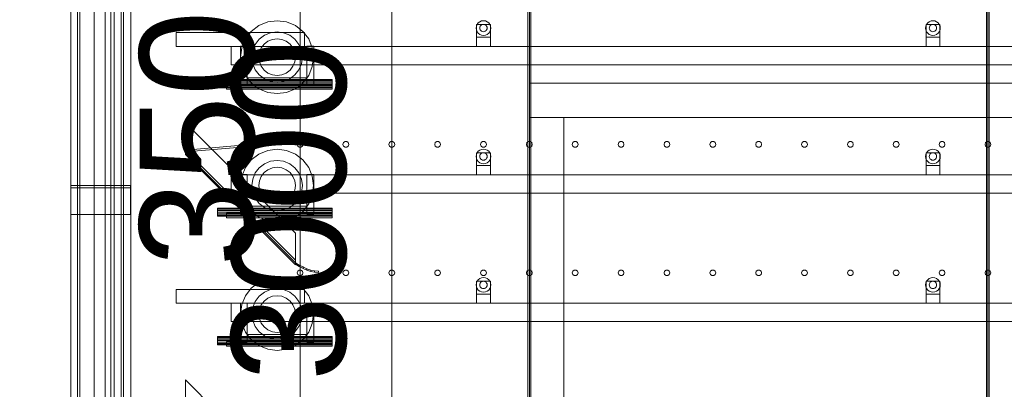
# Model space of a CAD drawing. Header units: millimetres. Extents: x -1970 to 61924, y -58230 to 6847.
# Tile 833 of 925: x 40350 to 42497, y 1482 to 2288. Entities that reach past the tile are written whole.
import ezdxf

# ---------------------------------------------------------------- set-up
doc = ezdxf.new("R2010")
doc.units = ezdxf.units.MM
for name, color, linetype, lineweight in [('COTAS_O', 1, 'Continuous', 0), ('COTAS_P', 1, 'Continuous', 0), ('lateral_C03', 7, 'Continuous', 0), ('lateral_secador', 7, 'Continuous', 0)]:
    doc.layers.add(name, color=color, linetype=linetype, lineweight=lineweight)
doc.dimstyles.new('R19_100', dxfattribs={"dimtxt": 250, "dimasz": 150, "dimexe": 150, "dimexo": 80, "dimgap": 100, "dimtad": 1, "dimtih": 1, "dimtoh": 1, "dimdsep": 46, "dimcen": 0.09, "dimadec": 0, "dimazin": 0, "dimtfac": 1, "dimtdec": 4, "dimtofl": 0, "dimtmove": 0, "dimatfit": 3, "dimfxl": 1, "dimtolj": 1, "dimtzin": 0, "dimarcsym": 0})

# ---------------------------------------------------------------- blocks, each defined once
blk = doc.blocks.new('DIM_R26_10')
at = {"layer": 'COTAS_P'}
for p, q in [((40359, 4377), (40202.7, 4387.2)), ((28860.4, 1727), (40359, 4377)), ((40359, 4377), (40223, 4299.5)), ((40561.1, 3500), (40359, 4377)), ((28860.4, 1727), (28996.5, 1804.5)), ((29062.5, 850), (28860.4, 1727)), ((28860.4, 1727), (29016.7, 1716.8))]:
    blk.add_line(p, q, dxfattribs=at)
blk.add_text('11800 P', height=250, rotation=12.978, dxfattribs=at).set_placement((34587.3, 3149.5))
blk = doc.blocks.new('DIM_R26_12')
at = {"layer": 'COTAS_P'}
for p, q in [((40561.1, 3500), (40961.1, 3500)), ((40961.1, 3500), (40916.1, 3350)), ((40961.1, 0), (40961.1, 3500)), ((40961.1, 3500), (41006.1, 3350)), ((40961.1, 0), (40916.1, 150)), ((40961.1, 0), (41006.1, 150)), ((40561.1, 0), (40961.1, 0))]:
    blk.add_line(p, q, dxfattribs=at)
blk.add_text('3500 P', height=250, rotation=90, dxfattribs=at).set_placement((40861.1, 1750))
blk = doc.blocks.new('DIM_R26_25')
at = {"layer": 'COTAS_O'}
for p, q in [((40461.1, 3000), (41161.1, 3000)), ((41161.1, 3000), (41116.1, 2850)), ((41161.1, 0), (41161.1, 3000)), ((41161.1, 3000), (41206.1, 2850)), ((41161.1, 0), (41116.1, 150)), ((41161.1, 0), (41206.1, 150)), ((40461.1, 0), (41161.1, 0))]:
    blk.add_line(p, q, dxfattribs=at)
blk.add_text('3000 O', height=250, rotation=90, dxfattribs=at).set_placement((41061.1, 1500))

msp = doc.modelspace()

# ---------------------------------------------------------------- linework, layer by layer
at = {"layer": 'lateral_C03'}
for p, q in [((40512.171, 3003.058), (40512.171, 25)), ((40548.671, 3003.058), (40548.671, 25)), ((40555.671, 25), (40555.671, 3003.058)), ((40592.171, 25), (40592.171, 3003.058))]:
    msp.add_line(p, q, dxfattribs=at)
at = {"layer": 'lateral_secador'}
for p, q in [((40461.134, 3000), (40461.134, 0)), ((40536.134, 0), (40536.134, 3000)), ((40461.134, 2925), (40461.134, 0)), ((40476.134, 2925), (40476.134, 20)), ((40481.134, 20), (40481.134, 2925)), ((40571.134, 2925), (40571.134, 20)), ((40576.134, 20), (40576.134, 2925)), ((41458.134, 2925), (41458.134, 60)), ((41461.134, 0), (41461.134, 2925)), ((41464.134, 60), (41464.134, 2925)), ((42458.134, 2925), (42458.134, 60)), ((42461.134, 0), (42461.134, 2925)), ((42464.134, 60), (42464.134, 2925)), ((40461.134, 2750), (40461.134, 0)), ((40536.134, 0), (40536.134, 2750)), ((40890.558, 2283.291), (40871.384, 2275.349)), ((40911.134, 2286), (40890.558, 2283.291)), ((40931.71, 2283.291), (40911.134, 2286)), ((40950.884, 2275.349), (40931.71, 2283.291)), ((41347.277, 2278), (41345.679, 2274.141)), ((41346.134, 2278), (41376.134, 2278)), ((41346.134, 2278), (41346.134, 2250)), ((41349.82, 2281.314), (41347.277, 2278)), ((41353.134, 2283.856), (41349.82, 2281.314)), ((41356.993, 2285.455), (41353.134, 2283.856)), ((41357.134, 2276.928), (41355.477, 2275.657)), ((41361.134, 2286), (41356.993, 2285.455)), ((41359.063, 2277.727), (41357.134, 2276.928)), ((41361.134, 2278), (41359.063, 2277.727)), ((41365.275, 2285.455), (41361.134, 2286)), ((41363.204, 2277.727), (41361.134, 2278)), ((41365.134, 2276.928), (41363.204, 2277.727)), ((41366.791, 2275.657), (41365.134, 2276.928)), ((41369.134, 2283.856), (41365.275, 2285.455)), ((41372.448, 2281.314), (41369.134, 2283.856)), ((41374.99, 2278), (41372.448, 2281.314)), ((41376.589, 2274.141), (41374.99, 2278)), ((41376.134, 2250), (41376.134, 2278)), ((42327.277, 2278), (42325.679, 2274.141)), ((42326.134, 2278), (42356.134, 2278)), ((42326.134, 2278), (42326.134, 2250)), ((42329.82, 2281.314), (42327.277, 2278)), ((42333.134, 2283.856), (42329.82, 2281.314)), ((42336.993, 2285.455), (42333.134, 2283.856)), ((42337.134, 2276.928), (42335.477, 2275.657)), ((42341.134, 2286), (42336.993, 2285.455)), ((42339.063, 2277.727), (42337.134, 2276.928)), ((42341.134, 2278), (42339.063, 2277.727)), ((42345.275, 2285.455), (42341.134, 2286)), ((42343.204, 2277.727), (42341.134, 2278)), ((42345.134, 2276.928), (42343.204, 2277.727)), ((42346.791, 2275.657), (42345.134, 2276.928)), ((42349.134, 2283.856), (42345.275, 2285.455)), ((42352.448, 2281.314), (42349.134, 2283.856)), ((42354.99, 2278), (42352.448, 2281.314)), ((42356.589, 2274.141), (42354.99, 2278)), ((42356.134, 2250), (42356.134, 2278)), ((40691.134, 2260), (40971.134, 2260)), ((40691.134, 2260), (40691.134, 2230)), ((40854.919, 2262.715), (40842.285, 2246.25)), ((40871.384, 2275.349), (40854.919, 2262.715)), ((40896.899, 2259.626), (40883.634, 2254.131)), ((40911.134, 2261.5), (40896.899, 2259.626)), ((40925.369, 2259.626), (40911.134, 2261.5)), ((40938.634, 2254.131), (40925.369, 2259.626)), ((40967.349, 2262.715), (40950.884, 2275.349)), ((40979.983, 2246.25), (40967.349, 2262.715)), ((40971.134, 2230), (40971.134, 2260)), ((41345.679, 2274.141), (41345.134, 2270)), ((41345.134, 2270), (41345.679, 2265.859)), ((41345.679, 2265.859), (41347.277, 2262)), ((41347.277, 2262), (41349.82, 2258.686)), ((41349.82, 2258.686), (41353.134, 2256.144)), ((41353.406, 2272.071), (41353.134, 2270)), ((41353.134, 2270), (41353.406, 2267.929)), ((41353.134, 2256.144), (41356.993, 2254.545)), ((41354.206, 2274), (41353.406, 2272.071)), ((41353.406, 2267.929), (41354.206, 2266)), ((41355.477, 2275.657), (41354.206, 2274)), ((41354.206, 2266), (41355.477, 2264.343)), ((41355.477, 2264.343), (41357.134, 2263.072)), ((41356.993, 2254.545), (41361.134, 2254)), ((41357.134, 2263.072), (41359.063, 2262.273)), ((41359.063, 2262.273), (41361.134, 2262)), ((41361.134, 2262), (41363.204, 2262.273)), ((41361.134, 2254), (41365.275, 2254.545)), ((41363.204, 2262.273), (41365.134, 2263.072)), ((41365.134, 2263.072), (41366.791, 2264.343)), ((41365.275, 2254.545), (41369.134, 2256.144)), ((41368.062, 2274), (41366.791, 2275.657)), ((41366.791, 2264.343), (41368.062, 2266)), ((41368.861, 2272.071), (41368.062, 2274)), ((41368.062, 2266), (41368.861, 2267.929)), ((41369.134, 2270), (41368.861, 2272.071)), ((41368.861, 2267.929), (41369.134, 2270)), ((41369.134, 2256.144), (41372.448, 2258.686)), ((41372.448, 2258.686), (41374.99, 2262)), ((41374.99, 2262), (41376.589, 2265.859)), ((41377.134, 2270), (41376.589, 2274.141)), ((41376.589, 2265.859), (41377.134, 2270)), ((42325.679, 2274.141), (42325.134, 2270)), ((42325.134, 2270), (42325.679, 2265.859)), ((42325.679, 2265.859), (42327.277, 2262)), ((42327.277, 2262), (42329.82, 2258.686)), ((42329.82, 2258.686), (42333.134, 2256.144)), ((42333.406, 2272.071), (42333.134, 2270)), ((42333.134, 2270), (42333.406, 2267.929)), ((42333.134, 2256.144), (42336.993, 2254.545)), ((42334.206, 2274), (42333.406, 2272.071)), ((42333.406, 2267.929), (42334.206, 2266)), ((42335.477, 2275.657), (42334.206, 2274)), ((42334.206, 2266), (42335.477, 2264.343)), ((42335.477, 2264.343), (42337.134, 2263.072)), ((42336.993, 2254.545), (42341.134, 2254)), ((42337.134, 2263.072), (42339.063, 2262.273)), ((42339.063, 2262.273), (42341.134, 2262)), ((42341.134, 2262), (42343.204, 2262.273)), ((42341.134, 2254), (42345.275, 2254.545)), ((42343.204, 2262.273), (42345.134, 2263.072)), ((42345.134, 2263.072), (42346.791, 2264.343)), ((42345.275, 2254.545), (42349.134, 2256.144)), ((42348.062, 2274), (42346.791, 2275.657)), ((42346.791, 2264.343), (42348.062, 2266)), ((42348.861, 2272.071), (42348.062, 2274)), ((42348.062, 2266), (42348.861, 2267.929)), ((42349.134, 2270), (42348.861, 2272.071)), ((42348.861, 2267.929), (42349.134, 2270)), ((42349.134, 2256.144), (42352.448, 2258.686)), ((42352.448, 2258.686), (42354.99, 2262)), ((42354.99, 2262), (42356.589, 2265.859)), ((42357.134, 2270), (42356.589, 2274.141)), ((42356.589, 2265.859), (42357.134, 2270)), ((40842.285, 2246.25), (40834.343, 2227.076)), ((40863.502, 2234), (40858.008, 2220.735)), ((40872.243, 2245.391), (40863.502, 2234)), ((40883.634, 2254.131), (40872.243, 2245.391)), ((40882.85, 2234.784), (40876.493, 2226.5)), ((40891.134, 2241.141), (40882.85, 2234.784)), ((40900.781, 2245.137), (40891.134, 2241.141)), ((40911.134, 2246.5), (40900.781, 2245.137)), ((40921.487, 2245.137), (40911.134, 2246.5)), ((40931.134, 2241.141), (40921.487, 2245.137)), ((40939.418, 2234.784), (40931.134, 2241.141)), ((40950.025, 2245.391), (40938.634, 2254.131)), ((40945.775, 2226.5), (40939.418, 2234.784)), ((40958.765, 2234), (40950.025, 2245.391)), ((40964.26, 2220.735), (40958.765, 2234)), ((40987.925, 2227.076), (40979.983, 2246.25)), ((41346.134, 2250), (41376.134, 2250)), ((41346.134, 2250), (41346.134, 2230)), ((41376.134, 2230), (41376.134, 2250)), ((42326.134, 2250), (42356.134, 2250)), ((42326.134, 2250), (42326.134, 2230)), ((42356.134, 2230), (42356.134, 2250)), ((40691.134, 2230), (40971.134, 2230)), ((40811.134, 2230), (60111.134, 2230)), ((40811.134, 2230), (40811.134, 2190)), ((40831.134, 2230.5), (40846.134, 2230.5)), ((40831.134, 2230.5), (40831.134, 2144.5)), ((40834.343, 2227.076), (40831.634, 2206.5)), ((40846.134, 2144.5), (40846.134, 2230.5)), ((40858.008, 2220.735), (40856.134, 2206.5)), ((40872.497, 2216.853), (40871.134, 2206.5)), ((40876.493, 2226.5), (40872.497, 2216.853)), ((40949.771, 2216.853), (40945.775, 2226.5)), ((40951.134, 2206.5), (40949.771, 2216.853)), ((40966.134, 2206.5), (40964.26, 2220.735)), ((40976.134, 2230.5), (40991.134, 2230.5)), ((40976.134, 2230.5), (40976.134, 2144.5)), ((40990.634, 2206.5), (40987.925, 2227.076)), ((40991.134, 2144.5), (40991.134, 2230.5)), ((41346.134, 2230), (41376.134, 2230)), ((42326.134, 2230), (42356.134, 2230)), ((40811.134, 2190), (60111.134, 2190)), ((40831.634, 2206.5), (40834.343, 2185.924)), ((40856.134, 2206.5), (40858.008, 2192.265)), ((40858.008, 2192.265), (40863.502, 2179)), ((40871.134, 2206.5), (40872.497, 2196.147)), ((40872.497, 2196.147), (40876.493, 2186.5)), ((40945.775, 2186.5), (40949.771, 2196.147)), ((40949.771, 2196.147), (40951.134, 2206.5)), ((40958.765, 2179), (40964.26, 2192.265)), ((40964.26, 2192.265), (40966.134, 2206.5)), ((40987.925, 2185.924), (40990.634, 2206.5)), ((40834.343, 2185.924), (40842.285, 2166.75)), ((40863.502, 2179), (40872.243, 2167.609)), ((40876.493, 2186.5), (40882.85, 2178.216)), ((40882.85, 2178.216), (40891.134, 2171.859)), ((40891.134, 2171.859), (40900.781, 2167.863)), ((40921.487, 2167.863), (40931.134, 2171.859)), ((40931.134, 2171.859), (40939.418, 2178.216)), ((40939.418, 2178.216), (40945.775, 2186.5)), ((40950.025, 2167.609), (40958.765, 2179)), ((40979.983, 2166.75), (40987.925, 2185.924)), ((40781.134, 2156.815), (40781.134, 2157.5)), ((40781.134, 2157.5), (41031.134, 2157.5)), ((40781.134, 2154.864), (40781.134, 2156.815)), ((40781.134, 2156.815), (41031.134, 2156.815)), ((40781.134, 2151.944), (40781.134, 2154.864)), ((40781.134, 2154.864), (41031.134, 2154.864)), ((40781.134, 2148.5), (40781.134, 2151.944)), ((40781.134, 2151.944), (41031.134, 2151.944)), ((40781.134, 2145.056), (40781.134, 2148.5)), ((41031.134, 2148.5), (40781.134, 2148.5)), ((40842.285, 2166.75), (40854.919, 2150.285)), ((40846.134, 2161.5), (40976.134, 2161.5)), ((40846.134, 2161.5), (40846.134, 2146.5)), ((40854.919, 2150.285), (40871.384, 2137.651)), ((40872.243, 2167.609), (40883.634, 2158.869)), ((40883.634, 2158.869), (40896.899, 2153.374)), ((40896.899, 2153.374), (40911.134, 2151.5)), ((40900.781, 2167.863), (40911.134, 2166.5)), ((40911.134, 2166.5), (40921.487, 2167.863)), ((40911.134, 2151.5), (40925.369, 2153.374)), ((40925.369, 2153.374), (40938.634, 2158.869)), ((40938.634, 2158.869), (40950.025, 2167.609)), ((40950.884, 2137.651), (40967.349, 2150.285)), ((40967.349, 2150.285), (40979.983, 2166.75)), ((40976.134, 2146.5), (40976.134, 2161.5)), ((41031.134, 2156.815), (41031.134, 2157.5)), ((41031.134, 2154.864), (41031.134, 2156.815)), ((41031.134, 2151.944), (41031.134, 2154.864)), ((41031.134, 2148.5), (41031.134, 2151.944)), ((41031.134, 2148.5), (41031.134, 2145.056)), ((41461.134, 2150), (44461.134, 2150)), ((41461.134, 2150), (41461.134, 2075)), ((40781.134, 2145.056), (40781.134, 2142.136)), ((40781.134, 2145.056), (41031.134, 2145.056)), ((40781.134, 2142.136), (40781.134, 2140.185)), ((40781.134, 2142.136), (41031.134, 2142.136)), ((40781.134, 2140.185), (40781.134, 2139.5)), ((40781.134, 2140.185), (41031.134, 2140.185)), ((40781.134, 2139.5), (41031.134, 2139.5)), ((40801.134, 2146.5), (41031.134, 2146.5)), ((40801.134, 2146.5), (40801.134, 2136.5)), ((40801.134, 2136.5), (41031.134, 2136.5)), ((40831.134, 2144.5), (40846.134, 2144.5)), ((40846.134, 2146.5), (40976.134, 2146.5)), ((40871.384, 2137.651), (40890.558, 2129.709)), ((40890.558, 2129.709), (40911.134, 2127)), ((40911.134, 2127), (40931.71, 2129.709)), ((40931.71, 2129.709), (40950.884, 2137.651)), ((40976.134, 2144.5), (40991.134, 2144.5)), ((41031.134, 2136.5), (41031.134, 2146.5)), ((41031.134, 2145.056), (41031.134, 2142.136)), ((41031.134, 2142.136), (41031.134, 2140.185)), ((41031.134, 2140.185), (41031.134, 2139.5)), ((40951.134, 1823), (40711.134, 2063)), ((40711.134, 2063), (40711.134, 1994)), ((41461.134, 2075), (42461.134, 2075)), ((41461.134, 2075), (41461.134, 135)), ((41461.134, 2075), (41536.134, 2075)), ((41461.134, 2075), (44461.134, 2075)), ((41536.134, 135), (41536.134, 2075)), ((42458.134, 2075), (42464.134, 2075)), ((42458.134, 2075), (42458.134, 135)), ((42461.134, 135), (42461.134, 2075)), ((42461.134, 2075), (43461.134, 2075)), ((42464.134, 135), (42464.134, 2075)), ((40955.997, 2020.082), (40954.784, 2016.35)), ((40959.172, 2022.389), (40955.997, 2020.082)), ((40963.096, 2022.389), (40959.172, 2022.389)), ((40966.271, 2020.082), (40963.096, 2022.389)), ((40967.484, 2016.35), (40966.271, 2020.082)), ((41055.997, 2020.082), (41054.784, 2016.35)), ((41059.172, 2022.389), (41055.997, 2020.082)), ((41063.096, 2022.389), (41059.172, 2022.389)), ((41066.271, 2020.082), (41063.096, 2022.389)), ((41067.484, 2016.35), (41066.271, 2020.082)), ((41155.997, 2020.082), (41154.784, 2016.35)), ((41159.172, 2022.389), (41155.997, 2020.082)), ((41163.096, 2022.389), (41159.172, 2022.389)), ((41166.271, 2020.082), (41163.096, 2022.389)), ((41167.484, 2016.35), (41166.271, 2020.082)), ((41255.997, 2020.082), (41254.784, 2016.35)), ((41259.172, 2022.389), (41255.997, 2020.082)), ((41263.096, 2022.389), (41259.172, 2022.389)), ((41266.271, 2020.082), (41263.096, 2022.389)), ((41267.484, 2016.35), (41266.271, 2020.082)), ((41355.997, 2020.082), (41354.784, 2016.35)), ((41359.172, 2022.389), (41355.997, 2020.082)), ((41363.096, 2022.389), (41359.172, 2022.389)), ((41366.271, 2020.082), (41363.096, 2022.389)), ((41367.484, 2016.35), (41366.271, 2020.082)), ((41455.997, 2020.082), (41454.784, 2016.35)), ((41459.172, 2022.389), (41455.997, 2020.082)), ((41463.096, 2022.389), (41459.172, 2022.389)), ((41466.271, 2020.082), (41463.096, 2022.389)), ((41467.484, 2016.35), (41466.271, 2020.082)), ((41555.997, 2020.082), (41554.784, 2016.35)), ((41559.172, 2022.389), (41555.997, 2020.082)), ((41563.096, 2022.389), (41559.172, 2022.389)), ((41566.271, 2020.082), (41563.096, 2022.389)), ((41567.484, 2016.35), (41566.271, 2020.082)), ((41655.997, 2020.082), (41654.784, 2016.35)), ((41659.172, 2022.389), (41655.997, 2020.082)), ((41663.096, 2022.389), (41659.172, 2022.389)), ((41666.271, 2020.082), (41663.096, 2022.389)), ((41667.484, 2016.35), (41666.271, 2020.082)), ((41755.997, 2020.082), (41754.784, 2016.35)), ((41759.172, 2022.389), (41755.997, 2020.082)), ((41763.096, 2022.389), (41759.172, 2022.389)), ((41766.271, 2020.082), (41763.096, 2022.389)), ((41767.484, 2016.35), (41766.271, 2020.082)), ((41855.997, 2020.082), (41854.784, 2016.35)), ((41859.172, 2022.389), (41855.997, 2020.082)), ((41863.096, 2022.389), (41859.172, 2022.389)), ((41866.271, 2020.082), (41863.096, 2022.389)), ((41867.484, 2016.35), (41866.271, 2020.082)), ((41955.997, 2020.082), (41954.784, 2016.35)), ((41959.172, 2022.389), (41955.997, 2020.082)), ((41963.096, 2022.389), (41959.172, 2022.389)), ((41966.271, 2020.082), (41963.096, 2022.389)), ((41967.484, 2016.35), (41966.271, 2020.082)), ((42055.997, 2020.082), (42054.784, 2016.35)), ((42059.172, 2022.389), (42055.997, 2020.082)), ((42063.096, 2022.389), (42059.172, 2022.389)), ((42066.271, 2020.082), (42063.096, 2022.389)), ((42067.484, 2016.35), (42066.271, 2020.082)), ((42155.997, 2020.082), (42154.784, 2016.35)), ((42159.172, 2022.389), (42155.997, 2020.082)), ((42163.096, 2022.389), (42159.172, 2022.389)), ((42166.271, 2020.082), (42163.096, 2022.389)), ((42167.484, 2016.35), (42166.271, 2020.082)), ((42255.997, 2020.082), (42254.784, 2016.35)), ((42259.172, 2022.389), (42255.997, 2020.082)), ((42263.096, 2022.389), (42259.172, 2022.389)), ((42266.271, 2020.082), (42263.096, 2022.389)), ((42267.484, 2016.35), (42266.271, 2020.082)), ((42355.997, 2020.082), (42354.784, 2016.35)), ((42359.172, 2022.389), (42355.997, 2020.082)), ((42363.096, 2022.389), (42359.172, 2022.389)), ((42366.271, 2020.082), (42363.096, 2022.389)), ((42367.484, 2016.35), (42366.271, 2020.082)), ((42455.997, 2020.082), (42454.784, 2016.35)), ((42459.172, 2022.389), (42455.997, 2020.082)), ((42463.096, 2022.389), (42459.172, 2022.389)), ((42466.271, 2020.082), (42463.096, 2022.389)), ((42467.484, 2016.35), (42466.271, 2020.082)), ((40851.134, 2016), (40711.134, 2004)), ((40851.134, 2012), (40711.134, 2000)), ((40711.134, 2004), (40951.134, 1764)), ((40711.134, 1998), (40711.134, 2004)), ((40711.134, 2004), (40711.134, 2000)), ((40711.134, 1998), (40951.134, 1758)), ((40711.134, 1994), (40711.134, 1998)), ((40851.134, 2012), (40851.134, 2016)), ((40890.558, 2003.291), (40871.384, 1995.349)), ((40911.134, 2006), (40890.558, 2003.291)), ((40931.71, 2003.291), (40911.134, 2006)), ((40950.884, 1995.349), (40931.71, 2003.291)), ((40954.784, 2016.35), (40955.997, 2012.618)), ((40955.997, 2012.618), (40959.172, 2010.311)), ((40959.172, 2010.311), (40963.096, 2010.311)), ((40963.096, 2010.311), (40966.271, 2012.618)), ((40966.271, 2012.618), (40967.484, 2016.35)), ((41054.784, 2016.35), (41055.997, 2012.618)), ((41055.997, 2012.618), (41059.172, 2010.311)), ((41059.172, 2010.311), (41063.096, 2010.311)), ((41063.096, 2010.311), (41066.271, 2012.618)), ((41066.271, 2012.618), (41067.484, 2016.35)), ((41154.784, 2016.35), (41155.997, 2012.618)), ((41155.997, 2012.618), (41159.172, 2010.311)), ((41159.172, 2010.311), (41163.096, 2010.311)), ((41163.096, 2010.311), (41166.271, 2012.618)), ((41166.271, 2012.618), (41167.484, 2016.35)), ((41254.784, 2016.35), (41255.997, 2012.618)), ((41255.997, 2012.618), (41259.172, 2010.311)), ((41259.172, 2010.311), (41263.096, 2010.311)), ((41263.096, 2010.311), (41266.271, 2012.618)), ((41266.271, 2012.618), (41267.484, 2016.35)), ((41347.277, 1998), (41345.679, 1994.141)), ((41346.134, 1998), (41376.134, 1998)), ((41346.134, 1998), (41346.134, 1970)), ((41349.82, 2001.314), (41347.277, 1998)), ((41353.134, 2003.856), (41349.82, 2001.314)), ((41356.993, 2005.455), (41353.134, 2003.856)), ((41354.784, 2016.35), (41355.997, 2012.618)), ((41357.134, 1996.928), (41355.477, 1995.657)), ((41355.997, 2012.618), (41359.172, 2010.311)), ((41361.134, 2006), (41356.993, 2005.455)), ((41359.063, 1997.727), (41357.134, 1996.928)), ((41361.134, 1998), (41359.063, 1997.727)), ((41359.172, 2010.311), (41363.096, 2010.311)), ((41365.275, 2005.455), (41361.134, 2006)), ((41363.204, 1997.727), (41361.134, 1998)), ((41363.096, 2010.311), (41366.271, 2012.618)), ((41365.134, 1996.928), (41363.204, 1997.727)), ((41366.791, 1995.657), (41365.134, 1996.928)), ((41369.134, 2003.856), (41365.275, 2005.455)), ((41366.271, 2012.618), (41367.484, 2016.35)), ((41372.448, 2001.314), (41369.134, 2003.856)), ((41374.99, 1998), (41372.448, 2001.314)), ((41376.589, 1994.141), (41374.99, 1998)), ((41376.134, 1970), (41376.134, 1998)), ((41454.784, 2016.35), (41455.997, 2012.618)), ((41455.997, 2012.618), (41459.172, 2010.311)), ((41459.172, 2010.311), (41463.096, 2010.311)), ((41463.096, 2010.311), (41466.271, 2012.618)), ((41466.271, 2012.618), (41467.484, 2016.35)), ((41554.784, 2016.35), (41555.997, 2012.618)), ((41555.997, 2012.618), (41559.172, 2010.311)), ((41559.172, 2010.311), (41563.096, 2010.311)), ((41563.096, 2010.311), (41566.271, 2012.618)), ((41566.271, 2012.618), (41567.484, 2016.35)), ((41654.784, 2016.35), (41655.997, 2012.618)), ((41655.997, 2012.618), (41659.172, 2010.311)), ((41659.172, 2010.311), (41663.096, 2010.311)), ((41663.096, 2010.311), (41666.271, 2012.618)), ((41666.271, 2012.618), (41667.484, 2016.35)), ((41754.784, 2016.35), (41755.997, 2012.618)), ((41755.997, 2012.618), (41759.172, 2010.311)), ((41759.172, 2010.311), (41763.096, 2010.311)), ((41763.096, 2010.311), (41766.271, 2012.618)), ((41766.271, 2012.618), (41767.484, 2016.35)), ((41854.784, 2016.35), (41855.997, 2012.618)), ((41855.997, 2012.618), (41859.172, 2010.311)), ((41859.172, 2010.311), (41863.096, 2010.311)), ((41863.096, 2010.311), (41866.271, 2012.618)), ((41866.271, 2012.618), (41867.484, 2016.35)), ((41954.784, 2016.35), (41955.997, 2012.618)), ((41955.997, 2012.618), (41959.172, 2010.311)), ((41959.172, 2010.311), (41963.096, 2010.311)), ((41963.096, 2010.311), (41966.271, 2012.618)), ((41966.271, 2012.618), (41967.484, 2016.35)), ((42054.784, 2016.35), (42055.997, 2012.618)), ((42055.997, 2012.618), (42059.172, 2010.311)), ((42059.172, 2010.311), (42063.096, 2010.311)), ((42063.096, 2010.311), (42066.271, 2012.618)), ((42066.271, 2012.618), (42067.484, 2016.35)), ((42154.784, 2016.35), (42155.997, 2012.618)), ((42155.997, 2012.618), (42159.172, 2010.311)), ((42159.172, 2010.311), (42163.096, 2010.311)), ((42163.096, 2010.311), (42166.271, 2012.618)), ((42166.271, 2012.618), (42167.484, 2016.35)), ((42254.784, 2016.35), (42255.997, 2012.618)), ((42255.997, 2012.618), (42259.172, 2010.311)), ((42259.172, 2010.311), (42263.096, 2010.311)), ((42263.096, 2010.311), (42266.271, 2012.618)), ((42266.271, 2012.618), (42267.484, 2016.35)), ((42327.277, 1998), (42325.679, 1994.141)), ((42326.134, 1998), (42356.134, 1998)), ((42326.134, 1998), (42326.134, 1970)), ((42329.82, 2001.314), (42327.277, 1998)), ((42333.134, 2003.856), (42329.82, 2001.314)), ((42336.993, 2005.455), (42333.134, 2003.856)), ((42337.134, 1996.928), (42335.477, 1995.657)), ((42341.134, 2006), (42336.993, 2005.455)), ((42339.063, 1997.727), (42337.134, 1996.928)), ((42341.134, 1998), (42339.063, 1997.727)), ((42345.275, 2005.455), (42341.134, 2006)), ((42343.204, 1997.727), (42341.134, 1998)), ((42345.134, 1996.928), (42343.204, 1997.727)), ((42346.791, 1995.657), (42345.134, 1996.928)), ((42349.134, 2003.856), (42345.275, 2005.455)), ((42352.448, 2001.314), (42349.134, 2003.856)), ((42354.99, 1998), (42352.448, 2001.314)), ((42354.784, 2016.35), (42355.997, 2012.618)), ((42356.589, 1994.141), (42354.99, 1998)), ((42355.997, 2012.618), (42359.172, 2010.311)), ((42356.134, 1970), (42356.134, 1998)), ((42359.172, 2010.311), (42363.096, 2010.311)), ((42363.096, 2010.311), (42366.271, 2012.618)), ((42366.271, 2012.618), (42367.484, 2016.35)), ((42454.784, 2016.35), (42455.997, 2012.618)), ((42455.997, 2012.618), (42459.172, 2010.311)), ((42459.172, 2010.311), (42463.096, 2010.311)), ((42463.096, 2010.311), (42466.271, 2012.618)), ((42466.271, 2012.618), (42467.484, 2016.35)), ((40711.134, 1994), (40951.134, 1754)), ((40854.919, 1982.715), (40842.285, 1966.25)), ((40871.384, 1995.349), (40854.919, 1982.715)), ((40896.899, 1979.626), (40883.634, 1974.131)), ((40911.134, 1981.5), (40896.899, 1979.626)), ((40925.369, 1979.626), (40911.134, 1981.5)), ((40938.634, 1974.131), (40925.369, 1979.626)), ((40967.349, 1982.715), (40950.884, 1995.349)), ((40979.983, 1966.25), (40967.349, 1982.715)), ((41345.679, 1994.141), (41345.134, 1990)), ((41345.134, 1990), (41345.679, 1985.859)), ((41345.679, 1985.859), (41347.277, 1982)), ((41347.277, 1982), (41349.82, 1978.686)), ((41349.82, 1978.686), (41353.134, 1976.144)), ((41353.406, 1992.071), (41353.134, 1990)), ((41353.134, 1990), (41353.406, 1987.929)), ((41353.134, 1976.144), (41356.993, 1974.545)), ((41354.206, 1994), (41353.406, 1992.071)), ((41353.406, 1987.929), (41354.206, 1986)), ((41355.477, 1995.657), (41354.206, 1994)), ((41354.206, 1986), (41355.477, 1984.343)), ((41355.477, 1984.343), (41357.134, 1983.072)), ((41357.134, 1983.072), (41359.063, 1982.273)), ((41359.063, 1982.273), (41361.134, 1982)), ((41361.134, 1982), (41363.204, 1982.273)), ((41363.204, 1982.273), (41365.134, 1983.072)), ((41365.134, 1983.072), (41366.791, 1984.343)), ((41365.275, 1974.545), (41369.134, 1976.144)), ((41368.062, 1994), (41366.791, 1995.657)), ((41366.791, 1984.343), (41368.062, 1986)), ((41368.861, 1992.071), (41368.062, 1994)), ((41368.062, 1986), (41368.861, 1987.929)), ((41369.134, 1990), (41368.861, 1992.071)), ((41368.861, 1987.929), (41369.134, 1990)), ((41369.134, 1976.144), (41372.448, 1978.686)), ((41372.448, 1978.686), (41374.99, 1982)), ((41374.99, 1982), (41376.589, 1985.859)), ((41377.134, 1990), (41376.589, 1994.141)), ((41376.589, 1985.859), (41377.134, 1990)), ((42325.679, 1994.141), (42325.134, 1990)), ((42325.134, 1990), (42325.679, 1985.859)), ((42325.679, 1985.859), (42327.277, 1982)), ((42327.277, 1982), (42329.82, 1978.686)), ((42329.82, 1978.686), (42333.134, 1976.144)), ((42333.406, 1992.071), (42333.134, 1990)), ((42333.134, 1990), (42333.406, 1987.929)), ((42333.134, 1976.144), (42336.993, 1974.545)), ((42334.206, 1994), (42333.406, 1992.071)), ((42333.406, 1987.929), (42334.206, 1986)), ((42335.477, 1995.657), (42334.206, 1994)), ((42334.206, 1986), (42335.477, 1984.343)), ((42335.477, 1984.343), (42337.134, 1983.072)), ((42337.134, 1983.072), (42339.063, 1982.273)), ((42339.063, 1982.273), (42341.134, 1982)), ((42341.134, 1982), (42343.204, 1982.273)), ((42343.204, 1982.273), (42345.134, 1983.072)), ((42345.134, 1983.072), (42346.791, 1984.343)), ((42345.275, 1974.545), (42349.134, 1976.144)), ((42348.062, 1994), (42346.791, 1995.657)), ((42346.791, 1984.343), (42348.062, 1986)), ((42348.861, 1992.071), (42348.062, 1994)), ((42348.062, 1986), (42348.861, 1987.929)), ((42349.134, 1990), (42348.861, 1992.071)), ((42348.861, 1987.929), (42349.134, 1990)), ((42349.134, 1976.144), (42352.448, 1978.686)), ((42352.448, 1978.686), (42354.99, 1982)), ((42354.99, 1982), (42356.589, 1985.859)), ((42357.134, 1990), (42356.589, 1994.141)), ((42356.589, 1985.859), (42357.134, 1990)), ((40842.285, 1966.25), (40834.343, 1947.076)), ((40863.502, 1954), (40858.008, 1940.735)), ((40872.243, 1965.391), (40863.502, 1954)), ((40883.634, 1974.131), (40872.243, 1965.391)), ((40882.85, 1954.784), (40876.493, 1946.5)), ((40891.134, 1961.141), (40882.85, 1954.784)), ((40900.781, 1965.137), (40891.134, 1961.141)), ((40911.134, 1966.5), (40900.781, 1965.137)), ((40921.487, 1965.137), (40911.134, 1966.5)), ((40931.134, 1961.141), (40921.487, 1965.137)), ((40939.418, 1954.784), (40931.134, 1961.141)), ((40950.025, 1965.391), (40938.634, 1974.131)), ((40945.775, 1946.5), (40939.418, 1954.784)), ((40958.765, 1954), (40950.025, 1965.391)), ((40964.26, 1940.735), (40958.765, 1954)), ((40987.925, 1947.076), (40979.983, 1966.25)), ((41346.134, 1970), (41376.134, 1970)), ((41346.134, 1970), (41346.134, 1950)), ((41356.993, 1974.545), (41361.134, 1974)), ((41361.134, 1974), (41365.275, 1974.545)), ((41376.134, 1950), (41376.134, 1970)), ((42326.134, 1970), (42356.134, 1970)), ((42326.134, 1970), (42326.134, 1950)), ((42336.993, 1974.545), (42341.134, 1974)), ((42341.134, 1974), (42345.275, 1974.545)), ((42356.134, 1950), (42356.134, 1970)), ((40811.134, 1950), (60111.134, 1950)), ((40811.134, 1950), (40811.134, 1910)), ((40831.134, 1950.5), (40846.134, 1950.5)), ((40831.134, 1950.5), (40831.134, 1864.5)), ((40834.343, 1947.076), (40831.634, 1926.5)), ((40846.134, 1864.5), (40846.134, 1950.5)), ((40858.008, 1940.735), (40856.134, 1926.5)), ((40872.497, 1936.853), (40871.134, 1926.5)), ((40876.493, 1946.5), (40872.497, 1936.853)), ((40949.771, 1936.853), (40945.775, 1946.5)), ((40951.134, 1926.5), (40949.771, 1936.853)), ((40966.134, 1926.5), (40964.26, 1940.735)), ((40976.134, 1950.5), (40991.134, 1950.5)), ((40976.134, 1950.5), (40976.134, 1864.5)), ((40990.634, 1926.5), (40987.925, 1947.076)), ((40991.134, 1864.5), (40991.134, 1950.5)), ((41346.134, 1950), (41376.134, 1950)), ((42326.134, 1950), (42356.134, 1950)), ((40461.134, 1926.5), (40591.134, 1926.5)), ((40461.134, 1926.5), (40461.134, 1863.5)), ((40461.134, 1926.5), (40461.134, 1921.5)), ((40461.134, 1921.5), (40591.134, 1921.5)), ((40591.134, 1863.5), (40591.134, 1926.5)), ((40591.134, 1921.5), (40591.134, 1926.5)), ((40831.634, 1926.5), (40834.343, 1905.924)), ((40856.134, 1926.5), (40858.008, 1912.265)), ((40858.008, 1912.265), (40863.502, 1899)), ((40871.134, 1926.5), (40872.497, 1916.147)), ((40872.497, 1916.147), (40876.493, 1906.5)), ((40945.775, 1906.5), (40949.771, 1916.147)), ((40949.771, 1916.147), (40951.134, 1926.5)), ((40958.765, 1899), (40964.26, 1912.265)), ((40964.26, 1912.265), (40966.134, 1926.5)), ((40987.925, 1905.924), (40990.634, 1926.5)), ((40811.134, 1910), (60111.134, 1910)), ((40834.343, 1905.924), (40842.285, 1886.75)), ((40863.502, 1899), (40872.243, 1887.609)), ((40876.493, 1906.5), (40882.85, 1898.216)), ((40882.85, 1898.216), (40891.134, 1891.859)), ((40891.134, 1891.859), (40900.781, 1887.863)), ((40921.487, 1887.863), (40931.134, 1891.859)), ((40931.134, 1891.859), (40939.418, 1898.216)), ((40939.418, 1898.216), (40945.775, 1906.5)), ((40950.025, 1887.609), (40958.765, 1899)), ((40979.983, 1886.75), (40987.925, 1905.924)), ((40781.134, 1876.815), (40781.134, 1877.5)), ((40781.134, 1877.5), (41031.134, 1877.5)), ((40781.134, 1874.864), (40781.134, 1876.815)), ((40781.134, 1876.815), (41031.134, 1876.815)), ((40781.134, 1871.944), (40781.134, 1874.864)), ((40781.134, 1874.864), (41031.134, 1874.864)), ((40781.134, 1868.5), (40781.134, 1871.944)), ((40781.134, 1871.944), (41031.134, 1871.944)), ((40781.134, 1865.056), (40781.134, 1868.5)), ((41031.134, 1868.5), (40781.134, 1868.5)), ((40842.285, 1886.75), (40854.919, 1870.285)), ((40846.134, 1881.5), (40976.134, 1881.5)), ((40846.134, 1881.5), (40846.134, 1866.5)), ((40854.919, 1870.285), (40871.384, 1857.651)), ((40872.243, 1887.609), (40883.634, 1878.869)), ((40883.634, 1878.869), (40896.899, 1873.374)), ((40896.899, 1873.374), (40911.134, 1871.5)), ((40900.781, 1887.863), (40911.134, 1886.5)), ((40911.134, 1886.5), (40921.487, 1887.863)), ((40911.134, 1871.5), (40925.369, 1873.374)), ((40925.369, 1873.374), (40938.634, 1878.869)), ((40938.634, 1878.869), (40950.025, 1887.609)), ((40950.884, 1857.651), (40967.349, 1870.285)), ((40967.349, 1870.285), (40979.983, 1886.75)), ((40976.134, 1866.5), (40976.134, 1881.5)), ((41031.134, 1876.815), (41031.134, 1877.5)), ((41031.134, 1874.864), (41031.134, 1876.815)), ((41031.134, 1871.944), (41031.134, 1874.864)), ((41031.134, 1868.5), (41031.134, 1871.944)), ((41031.134, 1868.5), (41031.134, 1865.056)), ((40461.134, 1863.5), (40591.134, 1863.5)), ((40781.134, 1865.056), (40781.134, 1862.136)), ((40781.134, 1865.056), (41031.134, 1865.056)), ((40781.134, 1862.136), (40781.134, 1860.185)), ((40781.134, 1862.136), (41031.134, 1862.136)), ((40781.134, 1860.185), (40781.134, 1859.5)), ((40781.134, 1860.185), (41031.134, 1860.185)), ((40781.134, 1859.5), (41031.134, 1859.5)), ((40801.134, 1866.5), (41031.134, 1866.5)), ((40801.134, 1866.5), (40801.134, 1856.5)), ((40801.134, 1856.5), (41031.134, 1856.5)), ((40831.134, 1864.5), (40846.134, 1864.5)), ((40846.134, 1866.5), (40976.134, 1866.5)), ((40871.384, 1857.651), (40890.558, 1849.709)), ((40890.558, 1849.709), (40911.134, 1847)), ((40911.134, 1847), (40931.71, 1849.709)), ((40931.71, 1849.709), (40950.884, 1857.651)), ((40976.134, 1864.5), (40991.134, 1864.5)), ((41031.134, 1856.5), (41031.134, 1866.5)), ((41031.134, 1865.056), (41031.134, 1862.136)), ((41031.134, 1862.136), (41031.134, 1860.185)), ((41031.134, 1860.185), (41031.134, 1859.5)), ((40951.134, 1754), (40951.134, 1823)), ((40951.134, 1764), (40951.134, 1758)), ((40951.134, 1758), (40951.134, 1754)), ((40951.134, 1758), (40959.467, 1753.341)), ((40951.134, 1755), (40951.134, 1758)), ((40951.134, 1755), (40959.467, 1750.341)), ((40955.997, 1740.082), (40954.784, 1736.35)), ((40959.172, 1742.389), (40955.997, 1740.082)), ((40963.096, 1742.389), (40959.172, 1742.389)), ((40959.467, 1753.341), (40959.467, 1750.341)), ((40959.467, 1753.341), (40967.801, 1749)), ((40959.467, 1750.341), (40967.801, 1746)), ((40966.271, 1740.082), (40963.096, 1742.389)), ((40967.484, 1736.35), (40966.271, 1740.082)), ((40967.801, 1749), (40967.801, 1746)), ((40967.801, 1749), (40976.134, 1745.272)), ((40967.801, 1746), (40976.134, 1742.272)), ((40976.134, 1745.272), (40976.134, 1742.272)), ((40976.134, 1745.272), (40984.467, 1742.412)), ((40976.134, 1742.272), (40984.467, 1739.412)), ((40984.467, 1742.412), (40984.467, 1739.412)), ((40984.467, 1742.412), (40992.801, 1740.613)), ((40984.467, 1739.412), (40992.801, 1737.613)), ((40992.801, 1740.613), (40992.801, 1737.613)), ((40992.801, 1740.613), (41001.134, 1740)), ((41001.134, 1740), (41001.134, 1737)), ((41055.997, 1740.082), (41054.784, 1736.35)), ((41059.172, 1742.389), (41055.997, 1740.082)), ((41063.096, 1742.389), (41059.172, 1742.389)), ((41066.271, 1740.082), (41063.096, 1742.389)), ((41067.484, 1736.35), (41066.271, 1740.082)), ((41155.997, 1740.082), (41154.784, 1736.35)), ((41159.172, 1742.389), (41155.997, 1740.082)), ((41163.096, 1742.389), (41159.172, 1742.389)), ((41166.271, 1740.082), (41163.096, 1742.389)), ((41167.484, 1736.35), (41166.271, 1740.082)), ((41255.997, 1740.082), (41254.784, 1736.35)), ((41259.172, 1742.389), (41255.997, 1740.082)), ((41263.096, 1742.389), (41259.172, 1742.389)), ((41266.271, 1740.082), (41263.096, 1742.389)), ((41267.484, 1736.35), (41266.271, 1740.082)), ((41355.997, 1740.082), (41354.784, 1736.35)), ((41359.172, 1742.389), (41355.997, 1740.082)), ((41363.096, 1742.389), (41359.172, 1742.389)), ((41366.271, 1740.082), (41363.096, 1742.389)), ((41367.484, 1736.35), (41366.271, 1740.082)), ((41455.997, 1740.082), (41454.784, 1736.35)), ((41459.172, 1742.389), (41455.997, 1740.082)), ((41463.096, 1742.389), (41459.172, 1742.389)), ((41466.271, 1740.082), (41463.096, 1742.389)), ((41467.484, 1736.35), (41466.271, 1740.082)), ((41555.997, 1740.082), (41554.784, 1736.35)), ((41559.172, 1742.389), (41555.997, 1740.082)), ((41563.096, 1742.389), (41559.172, 1742.389)), ((41566.271, 1740.082), (41563.096, 1742.389)), ((41567.484, 1736.35), (41566.271, 1740.082)), ((41655.997, 1740.082), (41654.784, 1736.35)), ((41659.172, 1742.389), (41655.997, 1740.082)), ((41663.096, 1742.389), (41659.172, 1742.389)), ((41666.271, 1740.082), (41663.096, 1742.389)), ((41667.484, 1736.35), (41666.271, 1740.082)), ((41755.997, 1740.082), (41754.784, 1736.35)), ((41759.172, 1742.389), (41755.997, 1740.082)), ((41763.096, 1742.389), (41759.172, 1742.389)), ((41766.271, 1740.082), (41763.096, 1742.389)), ((41767.484, 1736.35), (41766.271, 1740.082)), ((41855.997, 1740.082), (41854.784, 1736.35)), ((41859.172, 1742.389), (41855.997, 1740.082)), ((41863.096, 1742.389), (41859.172, 1742.389)), ((41866.271, 1740.082), (41863.096, 1742.389)), ((41867.484, 1736.35), (41866.271, 1740.082)), ((41955.997, 1740.082), (41954.784, 1736.35)), ((41959.172, 1742.389), (41955.997, 1740.082)), ((41963.096, 1742.389), (41959.172, 1742.389)), ((41966.271, 1740.082), (41963.096, 1742.389)), ((41967.484, 1736.35), (41966.271, 1740.082)), ((42055.997, 1740.082), (42054.784, 1736.35)), ((42059.172, 1742.389), (42055.997, 1740.082)), ((42063.096, 1742.389), (42059.172, 1742.389)), ((42066.271, 1740.082), (42063.096, 1742.389)), ((42067.484, 1736.35), (42066.271, 1740.082)), ((42155.997, 1740.082), (42154.784, 1736.35)), ((42159.172, 1742.389), (42155.997, 1740.082)), ((42163.096, 1742.389), (42159.172, 1742.389)), ((42166.271, 1740.082), (42163.096, 1742.389)), ((42167.484, 1736.35), (42166.271, 1740.082)), ((42255.997, 1740.082), (42254.784, 1736.35)), ((42259.172, 1742.389), (42255.997, 1740.082)), ((42263.096, 1742.389), (42259.172, 1742.389)), ((42266.271, 1740.082), (42263.096, 1742.389)), ((42267.484, 1736.35), (42266.271, 1740.082)), ((42355.997, 1740.082), (42354.784, 1736.35)), ((42359.172, 1742.389), (42355.997, 1740.082)), ((42363.096, 1742.389), (42359.172, 1742.389)), ((42366.271, 1740.082), (42363.096, 1742.389)), ((42367.484, 1736.35), (42366.271, 1740.082)), ((42455.997, 1740.082), (42454.784, 1736.35)), ((42459.172, 1742.389), (42455.997, 1740.082)), ((42463.096, 1742.389), (42459.172, 1742.389)), ((42466.271, 1740.082), (42463.096, 1742.389)), ((42467.484, 1736.35), (42466.271, 1740.082)), ((40890.558, 1723.291), (40871.384, 1715.349)), ((40911.134, 1726), (40890.558, 1723.291)), ((40931.71, 1723.291), (40911.134, 1726)), ((40950.884, 1715.349), (40931.71, 1723.291)), ((40954.784, 1736.35), (40955.997, 1732.618)), ((40955.997, 1732.618), (40959.172, 1730.311)), ((40959.172, 1730.311), (40963.096, 1730.311)), ((40963.096, 1730.311), (40966.271, 1732.618)), ((40966.271, 1732.618), (40967.484, 1736.35)), ((40992.801, 1737.613), (41001.134, 1737)), ((41054.784, 1736.35), (41055.997, 1732.618)), ((41055.997, 1732.618), (41059.172, 1730.311)), ((41059.172, 1730.311), (41063.096, 1730.311)), ((41063.096, 1730.311), (41066.271, 1732.618)), ((41066.271, 1732.618), (41067.484, 1736.35)), ((41154.784, 1736.35), (41155.997, 1732.618)), ((41155.997, 1732.618), (41159.172, 1730.311)), ((41159.172, 1730.311), (41163.096, 1730.311)), ((41163.096, 1730.311), (41166.271, 1732.618)), ((41166.271, 1732.618), (41167.484, 1736.35)), ((41254.784, 1736.35), (41255.997, 1732.618)), ((41255.997, 1732.618), (41259.172, 1730.311)), ((41259.172, 1730.311), (41263.096, 1730.311)), ((41263.096, 1730.311), (41266.271, 1732.618)), ((41266.271, 1732.618), (41267.484, 1736.35)), ((41347.277, 1718), (41345.679, 1714.141)), ((41346.134, 1718), (41376.134, 1718)), ((41346.134, 1718), (41346.134, 1690)), ((41349.82, 1721.314), (41347.277, 1718)), ((41353.134, 1723.856), (41349.82, 1721.314)), ((41356.993, 1725.455), (41353.134, 1723.856)), ((41354.784, 1736.35), (41355.997, 1732.618)), ((41355.997, 1732.618), (41359.172, 1730.311)), ((41361.134, 1726), (41356.993, 1725.455)), ((41359.063, 1717.727), (41357.134, 1716.928)), ((41361.134, 1718), (41359.063, 1717.727)), ((41359.172, 1730.311), (41363.096, 1730.311)), ((41365.275, 1725.455), (41361.134, 1726)), ((41363.204, 1717.727), (41361.134, 1718)), ((41363.096, 1730.311), (41366.271, 1732.618)), ((41365.134, 1716.928), (41363.204, 1717.727)), ((41369.134, 1723.856), (41365.275, 1725.455)), ((41366.271, 1732.618), (41367.484, 1736.35)), ((41372.448, 1721.314), (41369.134, 1723.856)), ((41374.99, 1718), (41372.448, 1721.314)), ((41376.589, 1714.141), (41374.99, 1718)), ((41376.134, 1690), (41376.134, 1718)), ((41454.784, 1736.35), (41455.997, 1732.618)), ((41455.997, 1732.618), (41459.172, 1730.311)), ((41459.172, 1730.311), (41463.096, 1730.311)), ((41463.096, 1730.311), (41466.271, 1732.618)), ((41466.271, 1732.618), (41467.484, 1736.35)), ((41554.784, 1736.35), (41555.997, 1732.618)), ((41555.997, 1732.618), (41559.172, 1730.311)), ((41559.172, 1730.311), (41563.096, 1730.311)), ((41563.096, 1730.311), (41566.271, 1732.618)), ((41566.271, 1732.618), (41567.484, 1736.35)), ((41654.784, 1736.35), (41655.997, 1732.618)), ((41655.997, 1732.618), (41659.172, 1730.311)), ((41659.172, 1730.311), (41663.096, 1730.311)), ((41663.096, 1730.311), (41666.271, 1732.618)), ((41666.271, 1732.618), (41667.484, 1736.35)), ((41754.784, 1736.35), (41755.997, 1732.618)), ((41755.997, 1732.618), (41759.172, 1730.311)), ((41759.172, 1730.311), (41763.096, 1730.311)), ((41763.096, 1730.311), (41766.271, 1732.618)), ((41766.271, 1732.618), (41767.484, 1736.35)), ((41854.784, 1736.35), (41855.997, 1732.618)), ((41855.997, 1732.618), (41859.172, 1730.311)), ((41859.172, 1730.311), (41863.096, 1730.311)), ((41863.096, 1730.311), (41866.271, 1732.618)), ((41866.271, 1732.618), (41867.484, 1736.35)), ((41954.784, 1736.35), (41955.997, 1732.618)), ((41955.997, 1732.618), (41959.172, 1730.311)), ((41959.172, 1730.311), (41963.096, 1730.311)), ((41963.096, 1730.311), (41966.271, 1732.618)), ((41966.271, 1732.618), (41967.484, 1736.35)), ((42054.784, 1736.35), (42055.997, 1732.618)), ((42055.997, 1732.618), (42059.172, 1730.311)), ((42059.172, 1730.311), (42063.096, 1730.311)), ((42063.096, 1730.311), (42066.271, 1732.618)), ((42066.271, 1732.618), (42067.484, 1736.35)), ((42154.784, 1736.35), (42155.997, 1732.618)), ((42155.997, 1732.618), (42159.172, 1730.311)), ((42159.172, 1730.311), (42163.096, 1730.311)), ((42163.096, 1730.311), (42166.271, 1732.618)), ((42166.271, 1732.618), (42167.484, 1736.35)), ((42254.784, 1736.35), (42255.997, 1732.618)), ((42255.997, 1732.618), (42259.172, 1730.311)), ((42259.172, 1730.311), (42263.096, 1730.311)), ((42263.096, 1730.311), (42266.271, 1732.618)), ((42266.271, 1732.618), (42267.484, 1736.35)), ((42327.277, 1718), (42325.679, 1714.141)), ((42326.134, 1718), (42356.134, 1718)), ((42326.134, 1718), (42326.134, 1690)), ((42329.82, 1721.314), (42327.277, 1718)), ((42333.134, 1723.856), (42329.82, 1721.314)), ((42336.993, 1725.455), (42333.134, 1723.856)), ((42341.134, 1726), (42336.993, 1725.455)), ((42339.063, 1717.727), (42337.134, 1716.928)), ((42341.134, 1718), (42339.063, 1717.727)), ((42345.275, 1725.455), (42341.134, 1726)), ((42343.204, 1717.727), (42341.134, 1718)), ((42345.134, 1716.928), (42343.204, 1717.727)), ((42349.134, 1723.856), (42345.275, 1725.455)), ((42352.448, 1721.314), (42349.134, 1723.856)), ((42354.99, 1718), (42352.448, 1721.314)), ((42354.784, 1736.35), (42355.997, 1732.618)), ((42356.589, 1714.141), (42354.99, 1718)), ((42355.997, 1732.618), (42359.172, 1730.311)), ((42356.134, 1690), (42356.134, 1718)), ((42359.172, 1730.311), (42363.096, 1730.311)), ((42363.096, 1730.311), (42366.271, 1732.618)), ((42366.271, 1732.618), (42367.484, 1736.35)), ((42454.784, 1736.35), (42455.997, 1732.618)), ((42455.997, 1732.618), (42459.172, 1730.311)), ((42459.172, 1730.311), (42463.096, 1730.311)), ((42463.096, 1730.311), (42466.271, 1732.618)), ((42466.271, 1732.618), (42467.484, 1736.35)), ((40691.134, 1700), (40971.134, 1700)), ((40691.134, 1700), (40691.134, 1670)), ((40854.919, 1702.715), (40842.285, 1686.25)), ((40871.384, 1715.349), (40854.919, 1702.715)), ((40896.899, 1699.626), (40883.634, 1694.131)), ((40911.134, 1701.5), (40896.899, 1699.626)), ((40925.369, 1699.626), (40911.134, 1701.5)), ((40938.634, 1694.131), (40925.369, 1699.626)), ((40967.349, 1702.715), (40950.884, 1715.349)), ((40979.983, 1686.25), (40967.349, 1702.715)), ((40971.134, 1670), (40971.134, 1700)), ((41345.679, 1714.141), (41345.134, 1710)), ((41345.134, 1710), (41345.679, 1705.859)), ((41345.679, 1705.859), (41347.277, 1702)), ((41347.277, 1702), (41349.82, 1698.686)), ((41349.82, 1698.686), (41353.134, 1696.144)), ((41353.406, 1712.071), (41353.134, 1710)), ((41353.134, 1710), (41353.406, 1707.929)), ((41353.134, 1696.144), (41356.993, 1694.545)), ((41354.206, 1714), (41353.406, 1712.071)), ((41353.406, 1707.929), (41354.206, 1706)), ((41355.477, 1715.657), (41354.206, 1714)), ((41354.206, 1706), (41355.477, 1704.343)), ((41357.134, 1716.928), (41355.477, 1715.657)), ((41355.477, 1704.343), (41357.134, 1703.072)), ((41357.134, 1703.072), (41359.063, 1702.273)), ((41359.063, 1702.273), (41361.134, 1702)), ((41361.134, 1702), (41363.204, 1702.273)), ((41363.204, 1702.273), (41365.134, 1703.072)), ((41366.791, 1715.657), (41365.134, 1716.928)), ((41365.134, 1703.072), (41366.791, 1704.343)), ((41365.275, 1694.545), (41369.134, 1696.144)), ((41368.062, 1714), (41366.791, 1715.657)), ((41366.791, 1704.343), (41368.062, 1706)), ((41368.861, 1712.071), (41368.062, 1714)), ((41368.062, 1706), (41368.861, 1707.929)), ((41369.134, 1710), (41368.861, 1712.071)), ((41368.861, 1707.929), (41369.134, 1710)), ((41369.134, 1696.144), (41372.448, 1698.686)), ((41372.448, 1698.686), (41374.99, 1702)), ((41374.99, 1702), (41376.589, 1705.859)), ((41377.134, 1710), (41376.589, 1714.141)), ((41376.589, 1705.859), (41377.134, 1710)), ((42325.679, 1714.141), (42325.134, 1710)), ((42325.134, 1710), (42325.679, 1705.859)), ((42325.679, 1705.859), (42327.277, 1702)), ((42327.277, 1702), (42329.82, 1698.686)), ((42329.82, 1698.686), (42333.134, 1696.144)), ((42333.406, 1712.071), (42333.134, 1710)), ((42333.134, 1710), (42333.406, 1707.929)), ((42333.134, 1696.144), (42336.993, 1694.545)), ((42334.206, 1714), (42333.406, 1712.071)), ((42333.406, 1707.929), (42334.206, 1706)), ((42335.477, 1715.657), (42334.206, 1714)), ((42334.206, 1706), (42335.477, 1704.343)), ((42337.134, 1716.928), (42335.477, 1715.657)), ((42335.477, 1704.343), (42337.134, 1703.072)), ((42337.134, 1703.072), (42339.063, 1702.273)), ((42339.063, 1702.273), (42341.134, 1702)), ((42341.134, 1702), (42343.204, 1702.273)), ((42343.204, 1702.273), (42345.134, 1703.072)), ((42346.791, 1715.657), (42345.134, 1716.928)), ((42345.134, 1703.072), (42346.791, 1704.343)), ((42345.275, 1694.545), (42349.134, 1696.144)), ((42348.062, 1714), (42346.791, 1715.657)), ((42346.791, 1704.343), (42348.062, 1706)), ((42348.861, 1712.071), (42348.062, 1714)), ((42348.062, 1706), (42348.861, 1707.929)), ((42349.134, 1710), (42348.861, 1712.071)), ((42348.861, 1707.929), (42349.134, 1710)), ((42349.134, 1696.144), (42352.448, 1698.686)), ((42352.448, 1698.686), (42354.99, 1702)), ((42354.99, 1702), (42356.589, 1705.859)), ((42357.134, 1710), (42356.589, 1714.141)), ((42356.589, 1705.859), (42357.134, 1710)), ((40842.285, 1686.25), (40834.343, 1667.076)), ((40872.243, 1685.391), (40863.502, 1674)), ((40883.634, 1694.131), (40872.243, 1685.391)), ((40882.85, 1674.784), (40876.493, 1666.5)), ((40891.134, 1681.141), (40882.85, 1674.784)), ((40900.781, 1685.137), (40891.134, 1681.141)), ((40911.134, 1686.5), (40900.781, 1685.137)), ((40921.487, 1685.137), (40911.134, 1686.5)), ((40931.134, 1681.141), (40921.487, 1685.137)), ((40939.418, 1674.784), (40931.134, 1681.141)), ((40950.025, 1685.391), (40938.634, 1694.131)), ((40945.775, 1666.5), (40939.418, 1674.784)), ((40958.765, 1674), (40950.025, 1685.391)), ((40987.925, 1667.076), (40979.983, 1686.25)), ((41346.134, 1690), (41376.134, 1690)), ((41346.134, 1690), (41346.134, 1670)), ((41356.993, 1694.545), (41361.134, 1694)), ((41361.134, 1694), (41365.275, 1694.545)), ((41376.134, 1670), (41376.134, 1690)), ((42326.134, 1690), (42356.134, 1690)), ((42326.134, 1690), (42326.134, 1670)), ((42336.993, 1694.545), (42341.134, 1694)), ((42341.134, 1694), (42345.275, 1694.545)), ((42356.134, 1670), (42356.134, 1690)), ((40691.134, 1670), (40971.134, 1670)), ((40811.134, 1670), (60111.134, 1670)), ((40811.134, 1670), (40811.134, 1630)), ((40831.134, 1670.5), (40846.134, 1670.5)), ((40831.134, 1670.5), (40831.134, 1584.5)), ((40834.343, 1667.076), (40831.634, 1646.5)), ((40846.134, 1584.5), (40846.134, 1670.5)), ((40858.008, 1660.735), (40856.134, 1646.5)), ((40863.502, 1674), (40858.008, 1660.735)), ((40872.497, 1656.853), (40871.134, 1646.5)), ((40876.493, 1666.5), (40872.497, 1656.853)), ((40949.771, 1656.853), (40945.775, 1666.5)), ((40951.134, 1646.5), (40949.771, 1656.853)), ((40964.26, 1660.735), (40958.765, 1674)), ((40966.134, 1646.5), (40964.26, 1660.735)), ((40976.134, 1670.5), (40991.134, 1670.5)), ((40976.134, 1670.5), (40976.134, 1584.5)), ((40990.634, 1646.5), (40987.925, 1667.076)), ((40991.134, 1584.5), (40991.134, 1670.5)), ((41346.134, 1670), (41376.134, 1670)), ((42326.134, 1670), (42356.134, 1670)), ((40831.634, 1646.5), (40834.343, 1625.924)), ((40856.134, 1646.5), (40858.008, 1632.265)), ((40858.008, 1632.265), (40863.502, 1619)), ((40871.134, 1646.5), (40872.497, 1636.147)), ((40872.497, 1636.147), (40876.493, 1626.5)), ((40945.775, 1626.5), (40949.771, 1636.147)), ((40949.771, 1636.147), (40951.134, 1646.5)), ((40958.765, 1619), (40964.26, 1632.265)), ((40964.26, 1632.265), (40966.134, 1646.5)), ((40987.925, 1625.924), (40990.634, 1646.5)), ((40811.134, 1630), (60111.134, 1630)), ((40834.343, 1625.924), (40842.285, 1606.75)), ((40863.502, 1619), (40872.243, 1607.609)), ((40876.493, 1626.5), (40882.85, 1618.216)), ((40882.85, 1618.216), (40891.134, 1611.859)), ((40891.134, 1611.859), (40900.781, 1607.863)), ((40921.487, 1607.863), (40931.134, 1611.859)), ((40931.134, 1611.859), (40939.418, 1618.216)), ((40939.418, 1618.216), (40945.775, 1626.5)), ((40950.025, 1607.609), (40958.765, 1619)), ((40979.983, 1606.75), (40987.925, 1625.924)), ((40781.134, 1596.815), (40781.134, 1597.5)), ((40781.134, 1597.5), (41031.134, 1597.5)), ((40781.134, 1594.864), (40781.134, 1596.815)), ((40781.134, 1596.815), (41031.134, 1596.815)), ((40781.134, 1591.944), (40781.134, 1594.864)), ((40781.134, 1594.864), (41031.134, 1594.864)), ((40781.134, 1588.5), (40781.134, 1591.944)), ((40781.134, 1591.944), (41031.134, 1591.944)), ((40842.285, 1606.75), (40854.919, 1590.285)), ((40846.134, 1601.5), (40976.134, 1601.5)), ((40846.134, 1601.5), (40846.134, 1586.5)), ((40854.919, 1590.285), (40871.384, 1577.651)), ((40872.243, 1607.609), (40883.634, 1598.869)), ((40883.634, 1598.869), (40896.899, 1593.374)), ((40896.899, 1593.374), (40911.134, 1591.5)), ((40900.781, 1607.863), (40911.134, 1606.5)), ((40911.134, 1606.5), (40921.487, 1607.863)), ((40911.134, 1591.5), (40925.369, 1593.374)), ((40925.369, 1593.374), (40938.634, 1598.869)), ((40938.634, 1598.869), (40950.025, 1607.609)), ((40950.884, 1577.651), (40967.349, 1590.285)), ((40967.349, 1590.285), (40979.983, 1606.75)), ((40976.134, 1586.5), (40976.134, 1601.5)), ((41031.134, 1596.815), (41031.134, 1597.5)), ((41031.134, 1594.864), (41031.134, 1596.815)), ((41031.134, 1591.944), (41031.134, 1594.864)), ((41031.134, 1588.5), (41031.134, 1591.944)), ((40781.134, 1585.056), (40781.134, 1588.5)), ((41031.134, 1588.5), (40781.134, 1588.5)), ((40781.134, 1585.056), (40781.134, 1582.136)), ((40781.134, 1585.056), (41031.134, 1585.056)), ((40781.134, 1582.136), (40781.134, 1580.185)), ((40781.134, 1582.136), (41031.134, 1582.136)), ((40781.134, 1580.185), (40781.134, 1579.5)), ((40781.134, 1580.185), (41031.134, 1580.185)), ((40781.134, 1579.5), (41031.134, 1579.5)), ((40801.134, 1586.5), (41031.134, 1586.5)), ((40801.134, 1586.5), (40801.134, 1576.5)), ((40801.134, 1576.5), (41031.134, 1576.5)), ((40831.134, 1584.5), (40846.134, 1584.5)), ((40846.134, 1586.5), (40976.134, 1586.5)), ((40871.384, 1577.651), (40890.558, 1569.709)), ((40890.558, 1569.709), (40911.134, 1567)), ((40911.134, 1567), (40931.71, 1569.709)), ((40931.71, 1569.709), (40950.884, 1577.651)), ((40976.134, 1584.5), (40991.134, 1584.5)), ((41031.134, 1588.5), (41031.134, 1585.056)), ((41031.134, 1576.5), (41031.134, 1586.5)), ((41031.134, 1585.056), (41031.134, 1582.136)), ((41031.134, 1582.136), (41031.134, 1580.185)), ((41031.134, 1580.185), (41031.134, 1579.5)), ((41021.134, 1193), (40711.134, 1503)), ((40711.134, 1503), (40711.134, 1434))]:
    msp.add_line(p, q, dxfattribs=at)

# ---------------------------------------------------------------- dimensions: what is measured, and where the dimension line sits
at = {"layer": 'COTAS_O'}
dim = msp.add_aligned_dim(p1=(40461.134, 0), p2=(40461.134, 3000), distance=-700, text='<> O', dimstyle='R19_100', dxfattribs=at)
dim.commit()
dim.dimension.update_dxf_attribs({"geometry": 'DIM_R26_25', "text_midpoint": (41161.134, 1500)})
at = {"layer": 'COTAS_P'}
for p1, distance, picture, middle in [((29062.547, 850), 900, 'DIM_R26_10', (34609.722, 3052.011)), ((40561.134, 0), -400, 'DIM_R26_12', (40961.134, 1750))]:
    dim = msp.add_aligned_dim(p1=p1, p2=(40561.134, 3500), distance=distance, text='<> P', dimstyle='R19_100', dxfattribs=at)
    dim.commit()
    dim.dimension.update_dxf_attribs({"geometry": picture, "text_midpoint": middle})

doc.saveas('drawing.dxf')
